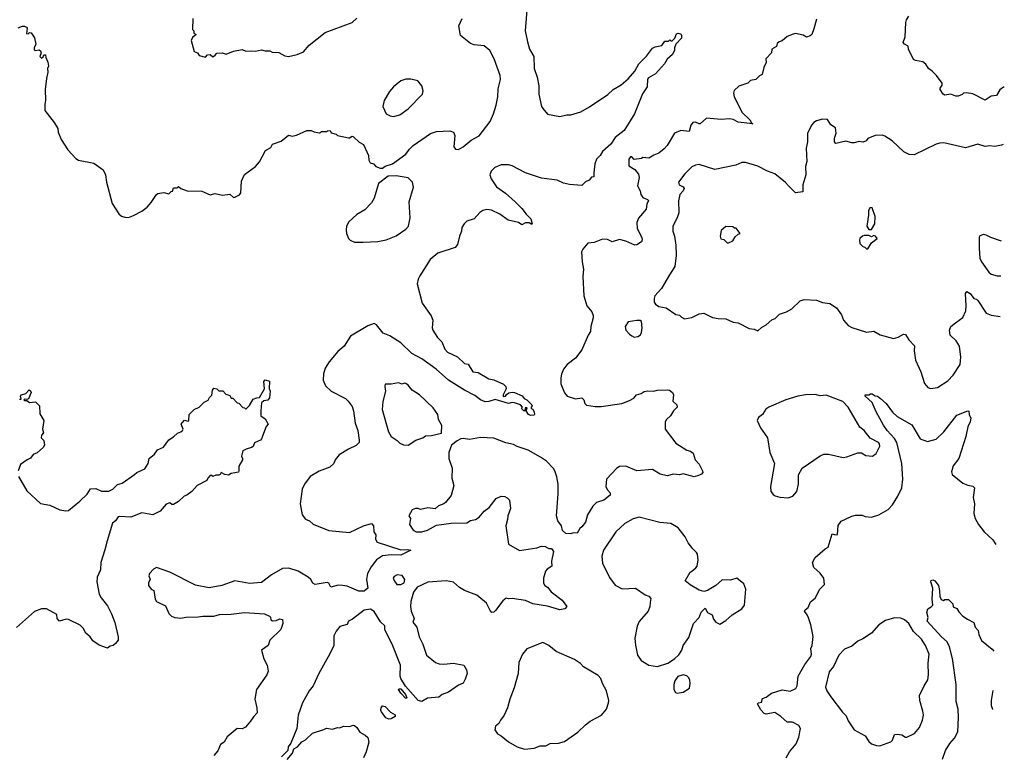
# Model space of a CAD drawing. Extents: x 1954678 to 2060275, y 904822 to 1016299.
# Tile 397 of 467: x 2051245 to 2059303, y 957603 to 963605. Entities that reach past the tile are written whole.
import ezdxf

# ---------------------------------------------------------------- set-up
doc = ezdxf.new("R2010")
doc.units = 0

msp = doc.modelspace()

# ---------------------------------------------------------------- linework, layer by layer
at = {"layer": '0CON20XD'}
for points in [[(2055397.3, 963715), (2055383.1, 963515), (2055400, 963425), (2055418.6, 963365), (2055454, 963305), (2055455.8, 963205), (2055480, 963135), (2055492.5, 963065), (2055492.5, 962995), (2055515.9, 962895.9), (2055525, 962877.5), (2055565, 962832.5), (2055665, 962813.8), (2055723.9, 962826.1), (2055755, 962826), (2055838.3, 962851.7), (2055908, 962892), (2056057.9, 962992.1), (2056101.2, 963035), (2056166.8, 963073.2), (2056225, 963122), (2056280, 963185), (2056311.4, 963245), (2056375, 963306.7), (2056425, 963373.3), (2056445, 963383.3), (2056500, 963395), (2056525, 963430), (2056555, 963430), (2056565, 963440), (2056572.5, 963432.5), (2056585, 963433.8), (2056606.6, 963453.4), (2056621.4, 963488.6), (2056635, 963496), (2056655, 963488.8), (2056662, 963475), (2056662, 963455), (2056613.8, 963405), (2056603.6, 963376.4), (2056603.3, 963355), (2056588.3, 963321.7), (2056545, 963282.5), (2056522.5, 963245), (2056448.3, 963161.7), (2056390, 963130), (2056381.7, 963118.3), (2056380, 963055), (2056340.9, 962999.1), (2056276.7, 962835), (2056191.4, 962698.6), (2056118.9, 962641.1), (2056083, 962587), (2056015, 962526), (2055995.5, 962494.5), (2055966, 962465), (2055952.5, 962425), (2055943, 962353), (2055945, 962320), (2055925, 962317.5), (2055906.4, 962293.6), (2055875, 962277.5), (2055845, 962250), (2055745, 962257.5), (2055695, 962269.2), (2055645, 962291.1), (2055515, 962308.8), (2055385, 962352.2), (2055275, 962409.1), (2055245, 962418.4), (2055185, 962418.2), (2055132.9, 962397.1), (2055102.7, 962365), (2055093.5, 962335), (2055104.6, 962304.6), (2055147.8, 962237.8), (2055222, 962185), (2055301.2, 962115), (2055355, 962061.2), (2055388.8, 962015), (2055428.8, 961975), (2055440, 961935), (2055435, 961930), (2055415, 961942.5), (2055385, 961942.5), (2055355, 961927.5), (2055326.4, 961946.4), (2055242.5, 961965), (2055175, 962014.2), (2055105, 962048.2), (2055067.6, 962052.4), (2055035, 962044.4), (2055011.1, 962028.9), (2054965, 961976.7), (2054905, 961958), (2054882.5, 961935), (2054864.4, 961905), (2054861.4, 961875), (2054844.4, 961835), (2054828.6, 961765), (2054808, 961742), (2054667.1, 961695), (2054605, 961643.5), (2054519.2, 961510.8), (2054505, 961481.2), (2054498.8, 961445), (2054538.5, 961285), (2054611.7, 961181.7), (2054626.6, 961146.6), (2054620.8, 961085), (2054625.8, 961065), (2054664, 961005), (2054698.7, 960968.7), (2054725, 960910), (2054745, 960884.4), (2054827.8, 960847.8), (2054885, 960792.5), (2054915, 960786.7), (2054953.9, 960723.9), (2054997.7, 960717.7), (2055085, 960668), (2055125, 960658), (2055205, 960623.3), (2055223.3, 960605), (2055226.7, 960585), (2055202.5, 960535), (2055201.7, 960521.7), (2055220, 960525), (2055230, 960540), (2055248.3, 960551.7), (2055275, 960558.8), (2055295.7, 960555.7), (2055356.8, 960526.8), (2055373.3, 960505), (2055396.2, 960495), (2055437.5, 960455), (2055440, 960445), (2055430, 960435), (2055430, 960425), (2055445, 960420), (2055456.7, 960395), (2055457.5, 960375), (2055451.7, 960368.3), (2055425, 960367.5), (2055410, 960375), (2055390, 960405), (2055398.3, 960428.3), (2055381.7, 960428.3), (2055380, 960405), (2055370, 960405), (2055352.5, 960425), (2055360, 960435), (2055343, 960453), (2055295, 960470), (2055275, 960472.5), (2055245, 960466), (2055135, 960498.6), (2055085, 960480.8), (2055055, 960477.5), (2055015, 960495.8), (2054969.7, 960529.7), (2054885, 960573.5), (2054755, 960654.6), (2054653.1, 960745), (2054535, 960829.5), (2054455, 960873.8), (2054365, 960961.9), (2054275, 961018.6), (2054219.4, 961039.4), (2054165, 961109.2), (2054145, 961120.5), (2054095, 961100.5), (2053953.3, 961015), (2053900, 960935), (2053848.8, 960891.2), (2053776.9, 960805), (2053745.7, 960755), (2053732.6, 960707.4), (2053729.4, 960655), (2053748.7, 960608.7), (2053795, 960565.8), (2053911.2, 960505), (2053933.8, 960485), (2053965, 960440), (2053977.1, 960405), (2053991.4, 960305), (2054011.2, 960245), (2054022.5, 960165), (2054022.5, 960145), (2053998.8, 960121.2), (2053935, 960092.5), (2053860, 960045), (2053826.5, 960003.5), (2053815, 959974.2), (2053782.5, 959945), (2053695, 959911.9), (2053622.6, 959867.4), (2053577.1, 959805), (2053556.9, 959765), (2053539.4, 959645), (2053555.7, 959555), (2053585, 959518.8), (2053616.7, 959505), (2053647.7, 959477.7), (2053774.2, 959425.8), (2053945, 959410.8), (2054057.5, 959465), (2054125, 959482.5), (2054140, 959465), (2054143.3, 959415), (2054159.5, 959389.5), (2054155.8, 959355), (2054170, 959330), (2054365, 959268.9), (2054421.2, 959271.2), (2054446, 959264), (2054365.4, 959224.6), (2054285, 959227.3), (2054215, 959217.9), (2054165, 959186.5), (2054120.7, 959129.3), (2054091.4, 959075), (2054082.2, 959025), (2054095.5, 958955), (2054065, 958929.1), (2054020.8, 958930.8), (2053925, 958969.4), (2053886.5, 958976.5), (2053852.2, 958977.8), (2053792.7, 958962.7), (2053776.2, 958995), (2053761.7, 959001.7), (2053664.2, 958984.2), (2053645, 958996.2), (2053627.5, 959025), (2053605.4, 959045.4), (2053523.8, 959093.8), (2053446.5, 959116.5), (2053395.6, 959114.4), (2053305, 959062), (2053225, 959001.2), (2053125, 958991.2), (2053006.1, 959013.9), (2052900, 958975), (2052795, 958956.2), (2052685, 958978), (2052473.9, 959083.9), (2052365, 959123.3), (2052340.7, 959109.3), (2052306.4, 959073.6), (2052303.3, 959055), (2052312.5, 959025), (2052300.7, 958999.3), (2052300, 958975), (2052322.5, 958945), (2052343.8, 958933.8), (2052353.6, 958863.6), (2052363.8, 958845), (2052375, 958838.8), (2052439.5, 958809.5), (2052465, 958746.2), (2052488, 958725), (2052515, 958713.5), (2052565, 958708.5), (2052605, 958717.1), (2052705, 958719.2), (2052745, 958725.7), (2052833.6, 958723.6), (2052881.2, 958738.8), (2052975, 958740), (2053085, 958756), (2053250, 958745), (2053290, 958725), (2053297, 958717), (2053300, 958695), (2053315, 958687.5), (2053345, 958690), (2053375, 958702.5), (2053396.4, 958696.4), (2053400, 958665), (2053381.2, 958615), (2053291.7, 958528.3), (2053277.5, 958485), (2053223, 958447), (2053243.3, 958375), (2053271.2, 958325), (2053280, 958275), (2053266.7, 958245), (2053183.3, 958125), (2053170, 958045), (2053185.9, 957975.9), (2053188.8, 957935), (2053157.7, 957902.3), (2053134.2, 957865.8), (2053092.3, 957817.7), (2053065, 957803.3), (2053025, 957806.7), (2052942.3, 957737.7), (2052920, 957695), (2052890, 957675), (2052865.8, 957624.2), (2052833.3, 957585)], [(2052002.3, 962102.3), (2052057, 962017), (2052078.3, 961998.3), (2052105, 961988.8), (2052135, 961986.7), (2052177.7, 962002.3), (2052245, 962038.8), (2052287.3, 962072.7), (2052320.5, 962109.5), (2052363.8, 962175), (2052375, 962182.5), (2052425, 962192.5), (2052465, 962180), (2052485, 962200), (2052496.4, 962203.6), (2052505, 962230), (2052535, 962230), (2052545, 962240), (2052563, 962223), (2052615, 962203.8), (2052735, 962203.3), (2052805, 962172.5), (2052845, 962182.5), (2052905, 962170), (2052965, 962177.5), (2052995, 962150), (2053005, 962152.5), (2053045, 962172.5), (2053055, 962190), (2053061.2, 962285), (2053085, 962337.5), (2053176.4, 962403.6), (2053208.3, 962441.7), (2053257.5, 962535), (2053299.3, 962560.7), (2053315, 962587.5), (2053385, 962612.5), (2053445, 962660), (2053475, 962652.5), (2053509.3, 962660.7), (2053595, 962700), (2053629.3, 962699.3), (2053655, 962687.5), (2053695, 962680), (2053705, 962680), (2053715, 962690), (2053755, 962690), (2053763, 962697), (2053785, 962700), (2053795, 962680), (2053835, 962667.5), (2053845, 962657.5), (2053935, 962637.5), (2053945, 962637.5), (2053965, 962652.5), (2053978.3, 962648.3), (2054023.6, 962603.6), (2054057.5, 962585), (2054100, 962495), (2054102.5, 962455), (2054112.5, 962435), (2054140, 962425), (2054160, 962405), (2054195, 962390), (2054215, 962390), (2054235, 962407.5), (2054295, 962426.7), (2054405, 962503.8), (2054435, 962546.2), (2054465, 962576), (2054607.5, 962675), (2054655, 962691.2), (2054765, 962696.2), (2054794.1, 962684.1), (2054806.7, 962656.7), (2054798.1, 962565), (2054812, 962545), (2054835, 962544), (2054875, 962566.1), (2054940.1, 962619.9), (2055006.2, 962655), (2055095, 962772.5), (2055123.7, 962836.3), (2055145.6, 962905), (2055157.3, 962975), (2055160.2, 963039.8), (2055179.1, 963115), (2055177.6, 963147.6), (2055128.2, 963285), (2055092.2, 963352.2), (2055045, 963392.5), (2054965, 963400), (2054935, 963410), (2054852.5, 963475), (2054840, 963555), (2054866.7, 963615)], [(2052662.5, 963615), (2052660, 963525), (2052670, 963515), (2052670, 963495), (2052690, 963485), (2052660.7, 963459.3), (2052647.5, 963435), (2052672.5, 963345), (2052700, 963335), (2052715, 963312.5), (2052765, 963300), (2052781.7, 963318.3), (2052805, 963320), (2052825, 963302.5), (2052845.9, 963314.1), (2052857.5, 963332.5), (2052903.3, 963333.3), (2052935, 963322.5), (2052995, 963346.7), (2053065, 963362.5), (2053095, 963347.5), (2053145, 963351.2), (2053175, 963346.7), (2053225, 963357.5), (2053255, 963350), (2053291.7, 963351.7), (2053310.7, 963340.7), (2053365, 963336.2), (2053415, 963308.8), (2053444.2, 963304.2), (2053515, 963320), (2053567.6, 963342.4), (2053613, 963397), (2053745, 963500), (2053965, 963583.3), (2054003, 963617)], [(2057765, 963610), (2057745, 963530), (2057726.7, 963485), (2057715, 963472.5), (2057685, 963463.3), (2057658, 963478), (2057595, 963492.5), (2057575, 963487.5), (2057525, 963467.5), (2057485, 963432.5), (2057460, 963425), (2057445, 963410), (2057437.5, 963385), (2057400, 963365), (2057396.7, 963335), (2057350, 963285), (2057353.3, 963255), (2057333.8, 963215), (2057322.5, 963157.5), (2057300, 963145), (2057270, 963115), (2057225, 963107.5), (2057203.6, 963086.4), (2057129.3, 963060.7), (2057092.5, 963025), (2057086.7, 963005), (2057091.2, 962975), (2057156.2, 962845), (2057221.4, 962785), (2057236.7, 962756.7), (2057245, 962752.5), (2057125, 962766.9), (2057085, 962787.8), (2057055, 962795.6), (2056985, 962790), (2056865, 962799.2), (2056815, 962753.3), (2056805, 962752.5), (2056775, 962767.5), (2056752.5, 962765), (2056737.7, 962742.3), (2056725, 962691.2), (2056655, 962698), (2056604.2, 962675.8), (2056544.4, 962575), (2056520.4, 962549.6), (2056475, 962514.4), (2056435, 962498), (2056395, 962472.5), (2056345, 962477.5), (2056335, 962470), (2056275, 962462.5), (2056255, 962482.5), (2056245, 962483.3), (2056230, 962465), (2056229.3, 962409.3), (2056279.5, 962379.5), (2056310.5, 962340.5), (2056315.8, 962315), (2056301.2, 962245), (2056324, 962205), (2056328, 962175), (2056345, 962150), (2056382.5, 962135), (2056391.2, 962125), (2056378.6, 962095), (2056371.4, 962055), (2056309.2, 961980.8), (2056294.5, 961945), (2056297.6, 961897.6), (2056336, 961824), (2056340, 961805), (2056335, 961787.5), (2056295.9, 961764.1), (2056278.3, 961761.7), (2056205, 961793.1), (2056155, 961807.3), (2056095, 961788), (2056055.6, 961805.6), (2056015, 961810), (2055947, 961783), (2055895, 961777.5), (2055852.4, 961727.6), (2055842.9, 961705), (2055847.1, 961625), (2055857.8, 961565), (2055853.1, 961505), (2055862, 961345), (2055887.5, 961265), (2055928, 961215), (2055938, 961185), (2055937.1, 961165), (2055919.4, 961095), (2055916.2, 961053.8), (2055897.5, 961025), (2055846.2, 960905), (2055793.3, 960835), (2055725, 960783.3), (2055696, 960745), (2055680, 960705), (2055672.9, 960675), (2055674.4, 960625), (2055705, 960552.5), (2055726.3, 960526.3), (2055795, 960503.8), (2055845, 960512.5), (2055862.5, 960495), (2055870, 960465), (2055885, 960452), (2055955, 960440), (2056005, 960440), (2056174.1, 960465.9), (2056235, 960488.8), (2056270.5, 960509.5), (2056293.4, 960536.6), (2056332, 960548), (2056356.1, 960563.9), (2056385, 960570), (2056435, 960566), (2056462.5, 960575)], [(2059302.6, 963052.9), (2059295, 963053.3), (2059265, 963032.5), (2059237.5, 962985), (2059195, 962978.8), (2059145, 962947.5), (2059045, 962997.5), (2058993, 963007), (2058970, 963005), (2058957, 962993), (2058925, 962980), (2058905, 962980), (2058865, 962996.7), (2058815, 962988.8), (2058803.3, 962995), (2058778.8, 963035), (2058777.5, 963045), (2058795, 963070), (2058793.3, 963085), (2058748.8, 963148.8), (2058713.3, 963185), (2058683.3, 963205), (2058661.7, 963241.7), (2058635, 963260), (2058575, 963272.5), (2058560.7, 963280.7), (2058517.5, 963365), (2058515, 963390), (2058486.4, 963406.4), (2058475, 963420), (2058492.5, 963465), (2058497, 963583), (2058503.3, 963605), (2058522.5, 963635)], [(2051231.7, 963538.3), (2051268.3, 963551.7), (2051285, 963552.5), (2051300, 963545), (2051307.5, 963535), (2051301.7, 963491.7), (2051315, 963490), (2051325, 963500), (2051338.3, 963498.3), (2051367, 963457), (2051376.7, 963405), (2051363.6, 963376.4), (2051365, 963360), (2051375, 963353.3), (2051405, 963357.5), (2051415, 963350), (2051420, 963335), (2051410, 963305), (2051425, 963290), (2051438.3, 963301.7), (2051441.7, 963318.3), (2051457, 963317), (2051460, 963295), (2051477, 963257), (2051480, 963225), (2051472.5, 963205), (2051476.2, 963175), (2051464.3, 963125), (2051454.2, 963035), (2051458, 962945), (2051451.2, 962915), (2051452.3, 962862.3), (2051526.7, 962765), (2051556.7, 962715), (2051561.2, 962685), (2051583.8, 962625), (2051639.7, 962539.7), (2051705, 962470), (2051725.8, 962455.8), (2051851.7, 962431.7), (2051928, 962378), (2051948.6, 962335), (2051957.1, 962275), (2052002.3, 962102.3)], [(2054305, 962814.2), (2054355, 962827.5), (2054425, 962876), (2054542.5, 962995), (2054546.4, 963023.6), (2054536.2, 963065), (2054504.1, 963104.1), (2054445, 963120), (2054405, 963118.1), (2054365, 963105.8), (2054304.3, 963055.7), (2054271.3, 963018.7), (2054228.1, 962945), (2054218.1, 962895), (2054245, 962833.8), (2054277.7, 962817.7), (2054305, 962814.2)], [(2059293.8, 962584.3), (2059280.5, 962579.5), (2059225, 962568.9), (2059185, 962573.6), (2059145, 962568.5), (2059085, 962586.9), (2058985, 962558.1), (2058808.1, 962598.1), (2058775, 962595.8), (2058745, 962585.8), (2058565, 962499.2), (2058523, 962503), (2058480, 962525), (2058384.1, 962614.1), (2058325, 962653.3), (2058305, 962660), (2058245, 962657.5), (2058186.4, 962633.6), (2058172.5, 962615), (2058146.4, 962603.6), (2058115, 962610), (2058075, 962597.5), (2058055, 962597.5), (2058005, 962612.5), (2057925, 962592.5), (2057912.5, 962605), (2057913.8, 962635), (2057926.4, 962676.4), (2057920.7, 962720.7), (2057884.1, 962744.1), (2057855, 962787.5), (2057815, 962792.5), (2057765, 962776.7), (2057745, 962763.3), (2057725, 962742.5), (2057692, 962675), (2057690.8, 962605), (2057681.2, 962555), (2057685.8, 962445), (2057675.8, 962404.2), (2057678.6, 962335), (2057654.3, 962255), (2057653, 962197), (2057595, 962190), (2057536, 962245), (2057512.4, 962272.4), (2057424.4, 962344.4), (2057365, 962365.8), (2057285, 962408.1), (2057185, 962435.8), (2057155, 962435.7), (2057105, 962415.7), (2056935, 962380.8), (2056805, 962419.4), (2056775, 962415.6), (2056745, 962401.4), (2056688.6, 962345), (2056637.5, 962275), (2056640.8, 962255), (2056675, 962237.5), (2056683.1, 962225), (2056675, 962205.8), (2056647.5, 962175), (2056637, 962123), (2056638.6, 962025), (2056625.8, 961985), (2056589.2, 961915), (2056590.8, 961875), (2056604.3, 961835), (2056615, 961760), (2056617.5, 961675), (2056607.5, 961585), (2056562.5, 961517.5), (2056496.2, 961405), (2056443.3, 961345), (2056436.7, 961325), (2056437.5, 961295), (2056447, 961277), (2056475, 961257.5), (2056536.8, 961246.8), (2056613.9, 961193.9), (2056645, 961187.5), (2056660.7, 961170.7), (2056685, 961157.5), (2056745, 961170), (2056805, 961200), (2056843, 961203), (2056915, 961170), (2056960.5, 961160.5), (2057025, 961157.5), (2057085, 961131.2), (2057125, 961125.7), (2057215, 961078.8), (2057255, 961073.8), (2057285, 961060), (2057315, 961087.5), (2057355, 961110), (2057399.3, 961150.7), (2057428.3, 961161.7), (2057462.5, 961195), (2057520, 961215), (2057565, 961240), (2057632.5, 961305), (2057665, 961316.7), (2057765, 961311.2), (2057815, 961292), (2057875, 961283.8), (2057928.3, 961248.3), (2057969.2, 961189.2), (2057986.8, 961146.8), (2058024.2, 961104.2), (2058055, 961086.2), (2058175, 961048.8), (2058235, 961058), (2058287, 961027), (2058395, 960998), (2058433, 961007), (2058478.3, 961031.7), (2058495, 961030), (2058521.2, 960985), (2058567.7, 960937.7), (2058563.8, 960895), (2058575, 960820), (2058619.2, 960725), (2058648.8, 960628.8), (2058675.7, 960595.7), (2058697.3, 960587.3), (2058755, 960596.9), (2058840.2, 960649.8), (2058885, 960695.8), (2058941.1, 960785), (2058947.5, 960845), (2058936.9, 960935), (2058908.2, 960978.2), (2058860.8, 961025), (2058853.3, 961065), (2058864.2, 961095.8), (2058902, 961125), (2058962, 961168), (2058986.7, 961223.3), (2058991.4, 961265), (2058986.1, 961363.9), (2058995, 961382.5), (2059022.5, 961365), (2059053.6, 961323.6), (2059075, 961317.5), (2059085, 961306.7), (2059155, 961203.3), (2059195, 961186.7), (2059267.4, 961178.1)], [(2054055, 961784.4), (2054175, 961789.2), (2054245, 961804.3), (2054325, 961835.7), (2054405, 961891.9), (2054428.1, 961915), (2054440.3, 961985), (2054432.7, 962115), (2054468.9, 962235), (2054459.2, 962275), (2054425, 962311.2), (2054325, 962328.8), (2054260, 962325), (2054182.5, 962265), (2054146, 962145), (2054125, 962106.7), (2054069.1, 962050.9), (2054005, 962012), (2053938.3, 961951.7), (2053920.8, 961915), (2053917.5, 961885), (2053919.2, 961855), (2053936, 961815), (2053950.3, 961800.3), (2053985, 961785.8), (2054055, 961784.4)], [(2058215, 961888), (2058242.5, 961935), (2058246.7, 961995), (2058220, 962065), (2058205, 962070), (2058192.5, 962045), (2058192.5, 962005), (2058176.7, 961915), (2058195, 961888.8), (2058215, 961888)], [(2057045, 961780), (2057080, 961795), (2057100.7, 961829.3), (2057125, 961850), (2057140, 961855), (2057108.3, 961898.3), (2057095, 961900), (2057081.7, 961911.7), (2057025, 961913.3), (2056985, 961880), (2056977.5, 961835), (2056983, 961813), (2057007, 961807), (2057035, 961780), (2057045, 961780)], [(2058185, 961730), (2058215, 961780), (2058262.5, 961815), (2058247.5, 961835), (2058235, 961840), (2058215, 961830), (2058195, 961840), (2058155, 961840), (2058141.2, 961835), (2058121.2, 961815), (2058116.7, 961805), (2058120, 961775), (2058145, 961750), (2058160, 961745), (2058175, 961730), (2058185, 961730)], [(2059278.9, 961792.5), (2059192.5, 961822.5), (2059155, 961843.3), (2059133.3, 961846.7), (2059103.6, 961836.4), (2059097.5, 961825), (2059096, 961735), (2059103.1, 961655), (2059115, 961623.8), (2059175, 961538.8), (2059195, 961524), (2059245, 961510), (2059273.6, 961509.1)], [(2056275, 961008.8), (2056305, 961013.8), (2056325, 961027.5), (2056333.3, 961045), (2056338, 961085), (2056332.5, 961135), (2056323, 961143), (2056295, 961143.8), (2056225.7, 961134.3), (2056198.8, 961095), (2056204.5, 961064.5), (2056235, 961031.2), (2056255, 961018.8), (2056275, 961008.8)], [(2051236.4, 959866.4), (2051305, 959749.2), (2051415, 959648), (2051492.3, 959632.3), (2051575, 959594.4), (2051623.2, 959586.8), (2051645, 959589.4), (2051736.7, 959665), (2051796.6, 959723.4), (2051825, 959766.2), (2051868.8, 959768.8), (2051915, 959748), (2051975, 959748.6), (2052006.7, 959765), (2052045, 959801.2), (2052085, 959813.8), (2052185.6, 959884.4), (2052205, 959900), (2052268.7, 959931.3), (2052298, 959975), (2052306.2, 960015), (2052349.5, 960050.5), (2052373.3, 960085), (2052423, 960107), (2052465, 960166.7), (2052505, 960192.5), (2052536.4, 960223.6), (2052565, 960233.3), (2052577.5, 960245), (2052582.5, 960255), (2052567.5, 960295), (2052575, 960307.5), (2052595, 960327.5), (2052625, 960320), (2052630, 960325), (2052632.5, 960375), (2052673.9, 960416.1), (2052713.6, 960436.4), (2052753.9, 960476.1), (2052786.7, 960493.3), (2052797.5, 960515), (2052816.7, 960533.3), (2052823.3, 960575), (2052835, 960590), (2052860, 960585), (2052875, 960570), (2052908.3, 960568.3), (2052931.7, 960541.7), (2052965, 960530), (2052975, 960510), (2052988.3, 960508.3), (2053025, 960470), (2053038.3, 960468.3), (2053071.7, 960431.7), (2053085, 960430), (2053095, 960420), (2053125, 960450), (2053155, 960500), (2053185, 960512.5), (2053206.7, 960513.3), (2053247.5, 960585), (2053243.9, 960643.9), (2053255, 960660), (2053288.3, 960648.3), (2053287, 960587), (2053296.2, 960565), (2053289.7, 960510.3), (2053275, 960491.2), (2053243, 960487), (2053225, 960470), (2053217.5, 960405), (2053220, 960365), (2053255, 960340), (2053277.5, 960295), (2053263, 960277), (2053223.8, 960175), (2053215, 960164), (2053197, 960157)], [(2051245, 960500), (2051258.3, 960501.7), (2051252.5, 960525), (2051260, 960535), (2051295, 960547.5), (2051323, 960577), (2051335, 960570), (2051340, 960555), (2051317, 960503), (2051305, 960497.5), (2051285, 960500), (2051280, 960495), (2051285, 960490), (2051305, 960490), (2051325, 960472.5), (2051375, 960480), (2051407, 960447), (2051410.7, 960380.7), (2051442.5, 960325), (2051432.5, 960255), (2051440, 960225), (2051423.3, 960206.7), (2051420, 960185), (2051441.7, 960161.7), (2051447.5, 960125), (2051437.5, 960105), (2051388.8, 960061.2), (2051355, 960046.7), (2051335, 960016.7), (2051305.9, 960004.1), (2051252, 959965), (2051234, 959915)], [(2056462.5, 960575), (2056547.7, 960577.7), (2056563.6, 960573.6), (2056587.5, 960555), (2056596.7, 960535), (2056591.2, 960485), (2056622.5, 960455), (2056626.7, 960435), (2056595.7, 960404.3), (2056572, 960365), (2056538.8, 960335), (2056526.7, 960315), (2056526.2, 960255), (2056615, 960140), (2056704, 960084), (2056735, 960074), (2056757.7, 960057.7), (2056773.8, 960005), (2056805, 959967.5), (2056833.3, 959915), (2056835, 959900), (2056825, 959887.5), (2056800, 959875), (2056765, 959866.2), (2056675, 959888.8), (2056645, 959882), (2056595, 959886.2), (2056545, 959873.8), (2056486.1, 959886.1), (2056425, 959926.2), (2056295, 959914), (2056205, 959952.9), (2056155, 959949.2), (2056131.2, 959935), (2056046, 959845), (2056040.8, 959785), (2056052.1, 959762.1), (2056076.2, 959735), (2056076.2, 959715), (2056025.7, 959674.3), (2055966.2, 959655), (2055934.5, 959625.5), (2055892, 959555), (2055875.7, 959494.3), (2055846.7, 959455), (2055828, 959442), (2055806.7, 959405), (2055775, 959406.7), (2055755, 959397.5), (2055715, 959402.5), (2055686.7, 959425), (2055680, 959465), (2055648.8, 959505), (2055638.8, 959545), (2055652.9, 959725), (2055651.9, 959805), (2055642.2, 959865), (2055625.7, 959915), (2055613.6, 959933.6), (2055555, 959993.1), (2055506.6, 960026.6), (2055405, 960081.9), (2055315, 960114), (2055285, 960130.8), (2055224.5, 960144.5), (2055125, 960181.9), (2055017, 960187), (2054925, 960171.4), (2054875, 960180), (2054855, 960175.8), (2054825, 960158.6), (2054780, 960125), (2054756, 960065), (2054758, 960015), (2054784, 959935), (2054782, 959855), (2054797.5, 959795), (2054776.8, 959713.2), (2054730, 959655), (2054715, 959643.3), (2054671.7, 959628.3), (2054646.4, 959603.6), (2054585, 959612), (2054525, 959596.7), (2054506.1, 959606.1), (2054485, 959606.2), (2054456.7, 959595), (2054430, 959545), (2054442.5, 959525), (2054436.2, 959475), (2054465, 959427.5), (2054490, 959415), (2054535, 959414.3), (2054581.7, 959428.3), (2054655, 959470), (2054777, 959487), (2054905, 959488), (2054933.2, 959506.8), (2054975, 959516), (2055005, 959534), (2055047.1, 959582.9), (2055086.4, 959613.6), (2055145, 959688.6), (2055185.9, 959705.9), (2055214.2, 959704.2), (2055235, 959693.8), (2055254, 959674), (2055262.5, 959605), (2055239.2, 959545), (2055238.1, 959515), (2055223.9, 959463.9), (2055244.5, 959314.5), (2055335, 959261.9), (2055476.1, 959283.9), (2055515, 959296.7), (2055545, 959296.2), (2055575, 959278.8), (2055598.3, 959278.3), (2055612.5, 959255), (2055597.5, 959175), (2055600, 959135), (2055560.6, 959109.4), (2055547.3, 959092.7), (2055531.9, 959035), (2055531.4, 958995), (2055544, 958975), (2055565, 958962), (2055595.7, 958925), (2055685, 958856.7), (2055722.5, 958805), (2055705.9, 958784.1), (2055665, 958776.2), (2055565, 958808), (2055445, 958826), (2055385, 958852.5), (2055275, 958870), (2055246.4, 958866.4), (2055225, 958871.2), (2055198.3, 958851.7), (2055139.5, 958770.5), (2055125, 958757.5), (2055110, 958755), (2055095, 958772.5), (2055065, 958831.2), (2054985, 958896), (2054885, 958936.2), (2054845, 958959.2), (2054795, 959002), (2054735, 959013.8), (2054585.9, 959004.1), (2054497, 958963), (2054469.3, 958920.7), (2054446.2, 958845), (2054442.5, 958805), (2054448.6, 958765), (2054474.2, 958705), (2054463.3, 958675), (2054494.2, 958635), (2054514.5, 958554.5), (2054544, 958495), (2054575.7, 958405), (2054646.8, 958346.8), (2054677.5, 958335), (2054715, 958331.1), (2054795, 958340.8), (2054880, 958325), (2054902.5, 958285), (2054906.7, 958255), (2054890.7, 958209.3), (2054875, 958177.5), (2054835, 958160), (2054755, 958103.8), (2054702.5, 958085), (2054675, 958061.2), (2054583.3, 958053.3), (2054535, 958026.2), (2054505, 958036), (2054402.5, 958152.5), (2054364.4, 958215), (2054358.6, 958235), (2054362, 958325), (2054294.6, 958494.6), (2054233, 958613), (2054234, 958645), (2054197.9, 958677.9), (2054145, 958762.2), (2054115, 958781.1), (2054065, 958773.1), (2053968.8, 958701.2), (2053936.2, 958685), (2053924.2, 958655.8), (2053865, 958641.2), (2053835, 958603.3), (2053816.2, 958565), (2053815.6, 958485), (2053783.8, 958416.2), (2053694.6, 958255.4), (2053646.4, 958153.6), (2053615, 958113.3), (2053560, 958015), (2053523.1, 957915), (2053514, 957805), (2053463.6, 957686.4), (2053442.5, 957655), (2053440, 957625), (2053387.5, 957575)], [(2054425, 960123.3), (2054485.8, 960164.2), (2054545, 960183.3), (2054565, 960200), (2054615, 960202.5), (2054698.3, 960221.7), (2054700, 960285), (2054673.3, 960335), (2054667.5, 960375), (2054629.5, 960429.5), (2054516.7, 960535), (2054456.2, 960575), (2054425, 960613.8), (2054405, 960628.8), (2054395, 960631.2), (2054375, 960624), (2054345, 960633.1), (2054285, 960622.9), (2054237.5, 960622.5), (2054233.3, 960605), (2054240, 960565), (2054218.3, 960481.7), (2054210.6, 960415), (2054263.6, 960233.6), (2054285, 960196.2), (2054335, 960161.2), (2054355, 960140), (2054387, 960127), (2054425, 960123.3)], [(2057535, 959694.4), (2057572.6, 959707.4), (2057604.4, 959745), (2057619.6, 959805), (2057618.6, 959881.4), (2057648.8, 959935), (2057795, 960038), (2057825, 960049.2), (2057865, 960051.4), (2057985, 960024.2), (2058015, 960028), (2058105, 960061.2), (2058135, 960061.2), (2058170, 960040), (2058225, 960033.3), (2058253.3, 960055), (2058284.1, 960115.9), (2058282, 960135), (2058273.8, 960145), (2058205, 960182), (2058155.8, 960245), (2058121.6, 960271.6), (2058025.9, 960435.9), (2057980.5, 960480.5), (2057845, 960532.5), (2057795, 960528), (2057755, 960538), (2057675, 960536), (2057614.1, 960525.9), (2057514.2, 960495.8), (2057375, 960436.2), (2057352.3, 960417.7), (2057323.3, 960375), (2057290.5, 960349.5), (2057280, 960325), (2057306.4, 960266.4), (2057364, 960185), (2057384, 960065), (2057422.5, 959975), (2057388.5, 959785), (2057393.3, 959745), (2057410, 959720), (2057428.5, 959708.5), (2057465, 959699.5), (2057535, 959694.4)], [(2057473.3, 957903.3), (2057426.1, 957936.1), (2057355, 957924.2), (2057338, 957928), (2057309.3, 957959.3), (2057283.6, 958006.4), (2057290, 958015), (2057315, 958020), (2057325, 958052.5), (2057355, 958063.3), (2057396.4, 958093.6), (2057485, 958122.5), (2057549.3, 958110.7), (2057596.4, 958133.6), (2057606.7, 958155), (2057616.7, 958235), (2057669.3, 958330.7), (2057718.8, 958395), (2057723.8, 958415), (2057719.3, 958460.7), (2057730, 958485), (2057739.5, 958559.5), (2057720, 958655), (2057700.5, 958710.5), (2057690, 958735), (2057666.7, 958765), (2057672.3, 958777.7), (2057696.7, 958795), (2057717, 958843), (2057755, 958872.5), (2057794.2, 958945.8), (2057832.5, 958985), (2057825, 959036.7), (2057797.1, 959077.1), (2057745, 959122.5), (2057733.3, 959165), (2057754.1, 959205.9), (2057837.5, 959275), (2057861.2, 959288.8), (2057895, 959397.5), (2057925, 959390), (2057937, 959393), (2057943.9, 959466.1), (2057967, 959503), (2058055, 959543.3), (2058085, 959551.2), (2058140.7, 959550.7), (2058165, 959540), (2058215, 959536.2), (2058275, 959553.8), (2058351.7, 959598.3), (2058386.7, 959635), (2058432.4, 959707.6), (2058462.9, 959775), (2058471.1, 959845), (2058465.4, 959975), (2058423.3, 960145), (2058405, 960179.3), (2058345.4, 960245), (2058315, 960288.6), (2058255, 960397.5), (2058222.5, 960472.5), (2058164.3, 960525), (2058165, 960536.7), (2058195, 960536.7), (2058207.5, 960545), (2058222.5, 960545), (2058245, 960526.7), (2058265, 960523.8), (2058288.8, 960505), (2058335, 960463.8), (2058387.5, 960395), (2058425, 960360), (2058545, 960290), (2058615, 960176), (2058674.1, 960154.1), (2058745, 960173.3), (2058806.4, 960233.6), (2058915, 960368.8), (2059005, 960406.2), (2059013, 960403), (2059016.2, 960375), (2059028.8, 960345), (2059023.8, 960315), (2059003.3, 960275), (2058988.6, 960195), (2058929.4, 960015), (2058885, 959953.8), (2058870.6, 959905), (2058875, 959884), (2058963.9, 959813.9), (2059005, 959796.2), (2059045, 959788.8), (2059058, 959775), (2059047.5, 959695), (2059060, 959645), (2059054.4, 959565.6), (2059064.4, 959524.4), (2059091.2, 959475), (2059136.7, 959415), (2059208.3, 959348.3), (2059232.2, 959311)], [(2053197, 960157), (2053167.3, 960142.7), (2053155.6, 960114.4), (2053143.3, 960105), (2053098.3, 960091.7), (2053072.7, 960077.3), (2053059.2, 960035), (2053070, 960015), (2053068.1, 960005), (2053037.7, 959952.3), (2053040, 959915), (2053035, 959903.3), (2052975, 959892.5), (2052955, 959880), (2052923.6, 959883.6), (2052895, 959900), (2052886.7, 959885), (2052875, 959880), (2052850.5, 959879.5), (2052825, 959867.5), (2052816.2, 959876.2), (2052805, 959876.2), (2052784.6, 959855.4), (2052776.2, 959833.8), (2052696.6, 959793.4), (2052655, 959744.5), (2052612.5, 959715), (2052592.1, 959707.9), (2052545, 959663.8), (2052505, 959639.6), (2052489.5, 959639.5), (2052475, 959652.5), (2052445, 959640.6), (2052395, 959582.9), (2052335, 959554), (2052245, 959571.1), (2052155.8, 959534.2), (2052065, 959541.3), (2052052.5, 959537.5), (2052029.2, 959505), (2052006.1, 959485), (2051961.7, 959341.7), (2051943.4, 959266.6), (2051908.1, 959165), (2051908, 959105), (2051879.2, 959045), (2051875.9, 959005.9), (2051895.8, 958905), (2051912, 958875), (2051965, 958808.8), (2051998, 958745), (2052024.1, 958674.1), (2052052.5, 958555), (2052051.7, 958528.3), (2052029.3, 958500.7), (2052010, 958485), (2051985, 958480), (2051965, 958462.5), (2051895, 958487.5), (2051843.6, 958523.6), (2051822.5, 958555), (2051787.5, 958585), (2051766.1, 958626.1), (2051741.2, 958651.2), (2051645, 958698.6), (2051625, 958700), (2051572.5, 958685), (2051552, 958705), (2051548.3, 958738.3), (2051465, 958785.8), (2051425, 958785.8), (2051365.7, 958764.3), (2051218.8, 958631.2)], [(2056465, 958314.4), (2056550, 958340), (2056605, 958376.2), (2056640.5, 958409.5), (2056664.4, 958445.6), (2056674.5, 958485.5), (2056720.3, 958549.7), (2056758, 958665), (2056806.8, 958713.2), (2056821.7, 958758.3), (2056855, 958790), (2056872.5, 958755), (2056912.5, 958735), (2056921.7, 958701.7), (2056943.3, 958675), (2056975, 958658.8), (2057025, 958690.8), (2057075, 958736), (2057155.6, 958784.4), (2057175.8, 958815), (2057188.8, 958945), (2057170.5, 958990.5), (2057115, 959036.7), (2057061.7, 959018.3), (2056995, 959022.5), (2056942.5, 958975), (2056872.5, 958935), (2056845, 958926.7), (2056805, 958936.7), (2056731.7, 958981.7), (2056690, 959015), (2056733.3, 959085), (2056745.8, 959094.2), (2056779.5, 959120.5), (2056788.8, 959135), (2056798.8, 959185), (2056791.7, 959231.7), (2056785, 959246.7), (2056753.3, 959275), (2056716.2, 959325), (2056690, 959375), (2056635, 959446.7), (2056575, 959483.3), (2056485, 959490), (2056315, 959535.5), (2056265, 959522.5), (2056197.1, 959482.9), (2056124.4, 959415), (2056024, 959265), (2056009.2, 959215), (2056015, 959157.5), (2056072.6, 959042.6), (2056118.7, 958978.7), (2056175, 958949.2), (2056285, 958953.8), (2056365, 958898.8), (2056395, 958887.5), (2056409.3, 958869.3), (2056403.9, 958836.1), (2056402, 958805), (2056388.6, 958765), (2056315, 958680), (2056297.6, 958642.4), (2056280, 958545), (2056283.6, 958486.4), (2056300, 958405), (2056332, 958362), (2056395, 958322.9), (2056465, 958314.4)], [(2054365, 958983.3), (2054393, 958997), (2054397.5, 959025), (2054375, 959056.7), (2054335, 959063.3), (2054310.7, 959049.3), (2054302.5, 959035), (2054311.7, 959011.7), (2054332.5, 958985), (2054365, 958983.3)], [(2058795.5, 957555), (2058821.5, 957625), (2058857.7, 957682.3), (2058894.6, 957725.4), (2058922.1, 957777.9), (2058928.9, 957895), (2058924.3, 957965), (2058907.7, 958027.7), (2058910, 958165), (2058879.2, 958379.2), (2058855.4, 958475.4), (2058834.3, 958515), (2058790, 958555), (2058672, 958685), (2058678.8, 958715), (2058668.8, 958755), (2058676.1, 958783.9), (2058705, 958800), (2058716.4, 958813.6), (2058711.2, 958865), (2058718.1, 958955), (2058702, 959005), (2058705, 959017.5), (2058716.4, 959023.6), (2058735, 959014.2), (2058764.4, 958975), (2058773.5, 958935), (2058774, 958885), (2058785, 958862.5), (2058805, 958852.5), (2058815, 958860), (2058845, 958860), (2058882.5, 958825), (2058885, 958800), (2058915, 958787.5), (2058930, 958760), (2058964.3, 958724.3), (2059000.5, 958700.5), (2059053.3, 958673.3), (2059063.8, 958635), (2059087.5, 958607.5), (2059094.2, 958575), (2059116.7, 958525), (2059202.5, 958455), (2059215.8, 958437.3)], [(2058285, 957663.8), (2058374.3, 957695.7), (2058388.3, 957711.7), (2058405, 957755.8), (2058425, 957760), (2058465, 957754), (2058495, 957733.8), (2058505, 957733.8), (2058566.7, 957765), (2058610, 957815), (2058632.9, 957875), (2058640.8, 957915), (2058637, 957947), (2058610.8, 958035), (2058608, 958075), (2058645.5, 958154.5), (2058678, 958205), (2058682.5, 958245), (2058679.1, 958340.9), (2058686.7, 958415), (2058657.8, 958485), (2058625, 958537.1), (2058560.8, 958600.8), (2058522.5, 958665), (2058486, 958695), (2058455, 958709.4), (2058405, 958710.5), (2058330.9, 958689.1), (2058275.7, 958655), (2058215.5, 958584.5), (2058145, 958540.8), (2058105, 958520), (2058055, 958480), (2057995.7, 958454.3), (2057948.8, 958405), (2057905, 958312.5), (2057870, 958270), (2057840, 958145), (2057850, 958115), (2057883.7, 958063.7), (2057978.7, 957938.7), (2058008.9, 957908.9), (2058025, 957868.8), (2058072.9, 957795), (2058164.7, 957744.7), (2058195, 957698.8), (2058215, 957681.2), (2058255.8, 957665.8), (2058285, 957663.8)], [(2055376.4, 957636.4), (2055455, 957643.8), (2055505, 957663.8), (2055550, 957665), (2055587, 957683), (2055655, 957686.7), (2055705, 957700), (2055813.3, 957775), (2055875, 957836.2), (2055915, 957866.2), (2056006.7, 957915), (2056047.5, 957965), (2056063.1, 958015), (2056065.4, 958035.4), (2056048.6, 958115), (2056014, 958175), (2056001.2, 958215), (2055979.1, 958239.1), (2055859.3, 958309.3), (2055835, 958336.7), (2055785, 958370), (2055635, 958437.1), (2055575, 958484.2), (2055525, 958510.8), (2055395, 958456.7), (2055358.8, 958415), (2055330.8, 958345), (2055325.8, 958255.8), (2055292.7, 958137.3), (2055256.9, 958045), (2055237.5, 957975), (2055210.8, 957915), (2055178.8, 957875), (2055165, 957847.5), (2055140, 957825), (2055133.3, 957795), (2055155, 957763.3), (2055186.1, 957746.1), (2055245, 957696.7), (2055315, 957656.7), (2055376.4, 957636.4)], [(2056626, 958096), (2056675, 958102.9), (2056727.5, 958135), (2056733.3, 958175), (2056730.6, 958200.6), (2056720.3, 958220.3), (2056705, 958235.8), (2056675, 958245.8), (2056630, 958230), (2056606, 958195), (2056598, 958165), (2056598.8, 958125), (2056610.8, 958100.8), (2056626, 958096)], [(2054405, 958050), (2054364.6, 958094.6), (2054346.2, 958125), (2054349.3, 958130.7), (2054365, 958129.2), (2054401.9, 958085), (2054413.6, 958056.4), (2054405, 958050)], [(2059209.7, 958116), (2059194.6, 958034.6), (2059195.3, 957995.3), (2059204.7, 957965), (2059206.8, 957961.4)], [(2054265, 957882.9), (2054242.7, 957892.7), (2054205, 957942.5), (2054200, 957955), (2054202.5, 957975), (2054215, 957991.2), (2054235, 957986.7), (2054280.7, 957940.7), (2054317, 957917), (2054317.5, 957905), (2054285, 957884.2), (2054265, 957882.9)], [(2057518, 957565), (2057545, 957613.8), (2057599.8, 957680.2), (2057620, 957735), (2057636.2, 957805), (2057620.7, 957830.7), (2057568.3, 957858.3), (2057525, 957857.5), (2057473.3, 957903.3)], [(2053435, 957553.3), (2053476.7, 957605), (2053490, 957640), (2053520, 957655), (2053555, 957697.5), (2053585, 957713.8), (2053641.7, 957768.3), (2053735, 957796.7), (2053755, 957808.8), (2053805, 957801.2), (2053845, 957813.3), (2053865, 957811.2), (2053895, 957825.8), (2053945, 957822), (2053975, 957833.3), (2053985, 957830), (2054004.1, 957814.1), (2054030, 957775), (2054072.3, 957752.3), (2054095, 957732.5), (2054102, 957695), (2054093.3, 957663.3), (2054081.2, 957615), (2054060, 957565)]]:
    msp.add_lwpolyline(points, dxfattribs=at)

doc.saveas('drawing.dxf')
